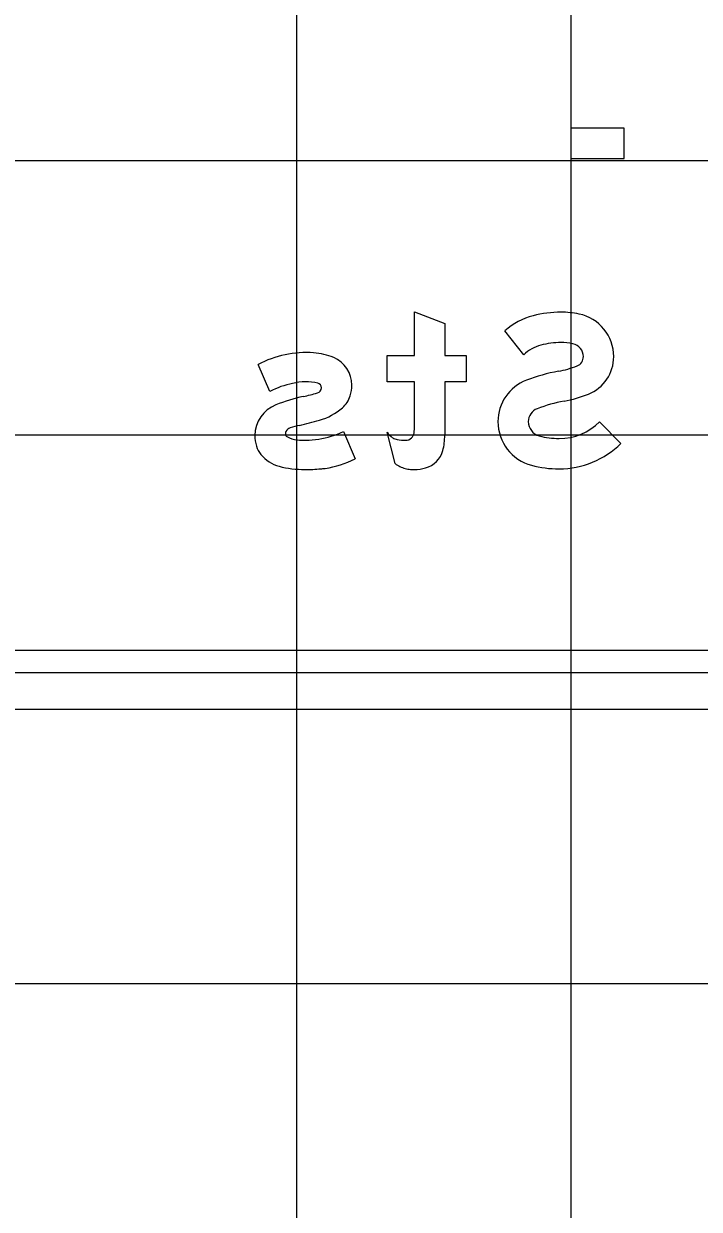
# Model space of a CAD drawing. Extents: x 1797809 to 2198143, y 249608 to 1237864.
# Drawn here: x 2197070.72 to 2197075.64, y 1237294.4 to 1237303.04 of the extents above; entities that cross this region are included whole.
import ezdxf

# ---------------------------------------------------------------- set-up
doc = ezdxf.new("R2010")
doc.units = 0
for name, color, linetype in [('GSBWFILL', 7, 'Continuous'), ('GSCOLORFILL', 7, 'Continuous'), ('GSOUTLINE', 7, 'Continuous'), ('GSSHT', 7, 'Continuous')]:
    doc.layers.add(name, color=color, linetype=linetype)

msp = doc.modelspace()

# ---------------------------------------------------------------- linework, layer by layer
at = {"layer": 'GSBWFILL'}
for p, q in [((2197072.5102, 1237300.3626), (2197072.4243, 1237300.5599)), ((2197073.0456, 1237300.0705), (2197073.1316, 1237299.8731)), ((2197073.4224, 1237299.8369), (2197073.3641, 1237300.0661)), ((2197073.1316, 1237299.8731), (2197073.1316, 1237299.8731))]:
    msp.add_line(p, q, dxfattribs=at)
msp.add_lwpolyline([(2197075.0914, 1237302.282), (2197074.7038, 1237302.282), (2197074.7038, 1237302.0605), (2197075.0914, 1237302.0605)], close=True, dxfattribs=at)
for points in [[(2197073.5634, 1237300.1097), (2197073.5634, 1237300.4336), (2197073.3641, 1237300.4336), (2197073.3641, 1237300.6246), (2197073.5634, 1237300.6246), (2197073.5634, 1237300.9429), (2197073.7848, 1237300.8589), (2197073.7848, 1237300.6246), (2197073.9399, 1237300.6246), (2197073.9399, 1237300.4336), (2197073.7848, 1237300.4336), (2197073.7848, 1237300.0428)], [(2197074.3605, 1237300.6313), (2197074.2236, 1237300.806)], [(2197074.9133, 1237300.1417), (2197075.0692, 1237299.9844)]]:
    msp.add_lwpolyline(points, dxfattribs=at)
for centre, major_axis, ratio, start_param, end_param in [((2197074.5577, 1237300.4236), (0, -0.5078), 0.999999, 3.398544, 3.859626), ((2197074.6319, 1237300.1411), (0, -0.7999), 0.999999, 3.141593, 3.398544), ((2197074.6319, 1237300.2887), (0, -0.6523), 0.999999, 2.938834, 3.141593), ((2197074.6994, 1237300.6169), (0, -0.3172), 0.999999, 1.570796, 2.938834), ((2197072.7767, 1237299.8877), (0, -0.759), 0.999997, 3.072477, 3.624487), ((2197074.5577, 1237300.4236), (0, -0.2864), 0.999999, 3.398544, 3.900941), ((2197074.6319, 1237300.1411), (0, -0.5784), 0.999999, 3.141593, 3.398544), ((2197074.6319, 1237300.2887), (0, -0.4308), 0.999999, 2.938834, 3.141593), ((2197074.6994, 1237300.6169), (0, -0.0957), 0.999999, 1.570796, 2.938834), ((2197072.7962, 1237300.1841), (0, -0.462), 0.999997, 2.743586, 3.070215), ((2197072.8911, 1237300.4099), (0, -0.217), 0.999997, 1.570796, 2.743586), ((2197074.7227, 1237300.6169), (0, -0.0724), 0.999999, 0.380343, 1.570796), ((2197074.7227, 1237300.6169), (0, -0.2938), 0.999999, 0.380343, 1.570796), ((2197074.8605, 1237299.1851), (0, -1.348), 0.999999, 3.325745, 3.506141), ((2197074.4814, 1237301.2205), (0, -0.7224), 0.999999, 0.184152, 0.380343), ((2197072.7937, 1237299.8303), (0, -0.6031), 0.999997, 3.338032, 3.630981), ((2197072.7681, 1237300.0698), (0, -0.3638), 0.999997, 3.141593, 3.397636), ((2197072.7681, 1237300.0494), (0, -0.3842), 0.999997, 2.901836, 3.141593), ((2197072.8522, 1237300.3902), (0, -0.0332), 0.999997, 1.570796, 2.922682), ((2197072.8489, 1237300.4099), (0, -0.2592), 0.999997, 1.261814, 1.570796), ((2197074.4949, 1237300.1431), (0, -0.3226), 0.999999, 3.506141, 4.712389), ((2197073.0427, 1237299.0495), (0, -1.3103), 0.999997, 3.364401, 3.523567), ((2197072.6083, 1237301.1418), (0, -0.8272), 0.999997, 0.175996, 0.304513), ((2197072.8466, 1237300.3902), (0, -0.0388), 0.999997, 0.253513, 1.570796), ((2197072.9113, 1237300.39), (0, -0.1938), 0.999997, 0.715933, 1.261814), ((2197074.4814, 1237301.2205), (0, -0.9438), 0.999999, 0.184153, 0.380343), ((2197072.6389, 1237300.0428), (0, -0.2381), 0.999997, 3.504827, 4.712389), ((2197072.7554, 1237300.5692), (0, -0.4312), 0.999997, 0.27219, 0.715933), ((2197074.4949, 1237300.1431), (0, -0.1011), 0.999999, 3.506141, 4.712389), ((2197074.8605, 1237299.1851), (0, -1.1265), 0.999999, 3.325745, 3.506141), ((2197072.1313, 1237302.7133), (0, -2.6643), 0.999997, 0.224926, 0.281465), ((2197074.5013, 1237300.1431), (0, -0.3289), 0.999999, 4.712389, 6.023261), ((2197074.5013, 1237300.1431), (0, -0.1075), 0.999999, 4.712389, 6.023261), ((2197074.6184, 1237300.4392), (0, -0.4189), 0.999999, 0, 0.780986), ((2197072.6637, 1237300.0547), (0, -0.0402), 0.999997, 4.278426, 4.712389), ((2197072.6492, 1237300.0547), (0, -0.0256), 0.999997, 4.712389, 5.655546), ((2197072.6769, 1237300.0448), (0, -0.0564), 0.999997, 3.479847, 4.217048), ((2197073.0027, 1237298.9528), (0, -1.1959), 0.999997, 3.375497, 3.433827), ((2197072.7675, 1237300.6659), (0, -0.6571), 0.999997, 0.149874, 0.437042), ((2197073.5098, 1237300.1748), (0, -0.1818), 0.999995, 5.35314, 5.6685), ((2197073.4998, 1237300.0717), (0, -0.0637), 0.999995, 0.733764, 1.400742), ((2197072.1772, 1237300.1097), (0, -1.3862), 0.999995, 1.535587, 1.570796), ((2197072.6787, 1237300.0428), (0, -0.2779), 0.999997, 4.712389, 4.998228), ((2197072.5714, 1237300.0113), (0, -0.1661), 0.999997, 4.998228, 5.415191), ((2197072.7151, 1237300.1602), (0, -0.15), 0.999997, 5.712813, 6.255364), ((2197072.7721, 1237300.6395), (0, -0.6322), 0.999997, 6.186356, 6.283185), ((2197072.7721, 1237300.511), (0, -0.5036), 0.999997, 0, 0.186782), ((2197073.4529, 1237300.0941), (0, -0.083), 0.999995, 5.6685, 6.114016), ((2197073.4978, 1237300.357), (0, -0.3497), 0.999995, 6.114016, 6.283185), ((2197073.4978, 1237300.0739), (0, -0.0667), 0.999995, 0, 0.733764), ((2197073.3552, 1237300.0428), (0, -0.4297), 0.999995, 1.310894, 1.570796), ((2197074.6184, 1237300.5835), (0, -0.5632), 0.999999, 6.023261, 6.283185), ((2197074.6184, 1237300.4392), (0, -0.6403), 0.999999, 0, 0.780986), ((2197072.6485, 1237300.0729), (0, -0.2647), 0.999997, 5.404371, 6.010518), ((2197072.8158, 1237300.4797), (0, -0.6839), 0.999997, 0.141904, 0.480032), ((2197073.5965, 1237299.9786), (0, -0.1799), 0.999995, 0.272066, 1.310894), ((2197072.765, 1237300.5469), (0, -0.7528), 0.999997, 6.031098, 6.283185), ((2197072.765, 1237301.1541), (0, -1.3599), 0.999997, 0, 0.085388), ((2197072.8342, 1237300.3507), (0, -0.5536), 0.999997, 0.084614, 0.141904), ((2197073.5705, 1237300.0547), (0, -0.2634), 0.999995, 5.685934, 5.997023), ((2197073.5469, 1237299.9746), (0, -0.1799), 0.999995, 5.997023, 6.219044), ((2197073.5634, 1237300.2308), (0, -0.4367), 0.999995, 6.219044, 6.283185), ((2197073.5634, 1237300.0974), (0, -0.3032), 0.999995, 6.283185, 6.555252), ((2197074.6184, 1237300.5835), (0, -0.7846), 0.999999, 6.023261, 6.283185)]:
    msp.add_ellipse(centre, major_axis=major_axis, ratio=ratio, start_param=start_param, end_param=end_param, dxfattribs=at)
at = {"layer": 'GSCOLORFILL'}
for p, q in [((2197072.5102, 1237300.3626), (2197072.4243, 1237300.5599)), ((2197073.0456, 1237300.0705), (2197073.1316, 1237299.8731)), ((2197073.4224, 1237299.8369), (2197073.3641, 1237300.0661)), ((2197073.1316, 1237299.8731), (2197073.1316, 1237299.8731)), ((2197065.4524, 1237298.478), (2197081.443, 1237298.478)), ((2197081.443, 1237298.3115), (2197065.4524, 1237298.3115))]:
    msp.add_line(p, q, dxfattribs=at)
msp.add_lwpolyline([(2197075.0914, 1237302.282), (2197074.7038, 1237302.282), (2197074.7038, 1237302.0605), (2197075.0914, 1237302.0605)], close=True, dxfattribs=at)
for points in [[(2197073.5634, 1237300.1097), (2197073.5634, 1237300.4336), (2197073.3641, 1237300.4336), (2197073.3641, 1237300.6246), (2197073.5634, 1237300.6246), (2197073.5634, 1237300.9429), (2197073.7848, 1237300.8589), (2197073.7848, 1237300.6246), (2197073.9399, 1237300.6246), (2197073.9399, 1237300.4336), (2197073.7848, 1237300.4336), (2197073.7848, 1237300.0428)], [(2197074.3605, 1237300.6313), (2197074.2236, 1237300.806)], [(2197074.9133, 1237300.1417), (2197075.0692, 1237299.9844)]]:
    msp.add_lwpolyline(points, dxfattribs=at)
for centre, major_axis, ratio, start_param, end_param in [((2197074.5577, 1237300.4236), (0, -0.5078), 0.999999, 3.398544, 3.859626), ((2197074.6319, 1237300.1411), (0, -0.7999), 0.999999, 3.141593, 3.398544), ((2197074.6319, 1237300.2887), (0, -0.6523), 0.999999, 2.938834, 3.141593), ((2197074.6994, 1237300.6169), (0, -0.3172), 0.999999, 1.570796, 2.938834), ((2197072.7767, 1237299.8877), (0, -0.759), 0.999997, 3.072477, 3.624487), ((2197074.5577, 1237300.4236), (0, -0.2864), 0.999999, 3.398544, 3.900941), ((2197074.6319, 1237300.1411), (0, -0.5784), 0.999999, 3.141593, 3.398544), ((2197074.6319, 1237300.2887), (0, -0.4308), 0.999999, 2.938834, 3.141593), ((2197074.6994, 1237300.6169), (0, -0.0957), 0.999999, 1.570796, 2.938834), ((2197072.7962, 1237300.1841), (0, -0.462), 0.999997, 2.743586, 3.070215), ((2197072.8911, 1237300.4099), (0, -0.217), 0.999997, 1.570796, 2.743586), ((2197074.7227, 1237300.6169), (0, -0.0724), 0.999999, 0.380343, 1.570796), ((2197074.7227, 1237300.6169), (0, -0.2938), 0.999999, 0.380343, 1.570796), ((2197074.8605, 1237299.1851), (0, -1.348), 0.999999, 3.325745, 3.506141), ((2197074.4814, 1237301.2205), (0, -0.7224), 0.999999, 0.184152, 0.380343), ((2197072.7937, 1237299.8303), (0, -0.6031), 0.999997, 3.338032, 3.630981), ((2197072.7681, 1237300.0698), (0, -0.3638), 0.999997, 3.141593, 3.397636), ((2197072.7681, 1237300.0494), (0, -0.3842), 0.999997, 2.901836, 3.141593), ((2197072.8522, 1237300.3902), (0, -0.0332), 0.999997, 1.570796, 2.922682), ((2197072.8489, 1237300.4099), (0, -0.2592), 0.999997, 1.261814, 1.570796), ((2197074.4949, 1237300.1431), (0, -0.3226), 0.999999, 3.506141, 4.712389), ((2197073.0427, 1237299.0495), (0, -1.3103), 0.999997, 3.364401, 3.523567), ((2197072.6083, 1237301.1418), (0, -0.8272), 0.999997, 0.175996, 0.304513), ((2197072.8466, 1237300.3902), (0, -0.0388), 0.999997, 0.253513, 1.570796), ((2197072.9113, 1237300.39), (0, -0.1938), 0.999997, 0.715933, 1.261814), ((2197074.4814, 1237301.2205), (0, -0.9438), 0.999999, 0.184153, 0.380343), ((2197072.6389, 1237300.0428), (0, -0.2381), 0.999997, 3.504827, 4.712389), ((2197072.7554, 1237300.5692), (0, -0.4312), 0.999997, 0.27219, 0.715933), ((2197074.4949, 1237300.1431), (0, -0.1011), 0.999999, 3.506141, 4.712389), ((2197074.8605, 1237299.1851), (0, -1.1265), 0.999999, 3.325745, 3.506141), ((2197072.1313, 1237302.7133), (0, -2.6643), 0.999997, 0.224926, 0.281465), ((2197074.5013, 1237300.1431), (0, -0.3289), 0.999999, 4.712389, 6.023261), ((2197074.5013, 1237300.1431), (0, -0.1075), 0.999999, 4.712389, 6.023261), ((2197074.6184, 1237300.4392), (0, -0.4189), 0.999999, 0, 0.780986), ((2197072.6637, 1237300.0547), (0, -0.0402), 0.999997, 4.278426, 4.712389), ((2197072.6492, 1237300.0547), (0, -0.0256), 0.999997, 4.712389, 5.655546), ((2197072.6769, 1237300.0448), (0, -0.0564), 0.999997, 3.479847, 4.217048), ((2197073.0027, 1237298.9528), (0, -1.1959), 0.999997, 3.375497, 3.433827), ((2197072.7675, 1237300.6659), (0, -0.6571), 0.999997, 0.149874, 0.437042), ((2197073.5098, 1237300.1748), (0, -0.1818), 0.999995, 5.35314, 5.6685), ((2197073.4998, 1237300.0717), (0, -0.0637), 0.999995, 0.733764, 1.400742), ((2197072.1772, 1237300.1097), (0, -1.3862), 0.999995, 1.535587, 1.570796), ((2197072.6787, 1237300.0428), (0, -0.2779), 0.999997, 4.712389, 4.998228), ((2197072.5714, 1237300.0113), (0, -0.1661), 0.999997, 4.998228, 5.415191), ((2197072.7151, 1237300.1602), (0, -0.15), 0.999997, 5.712813, 6.255364), ((2197072.7721, 1237300.6395), (0, -0.6322), 0.999997, 6.186356, 6.283185), ((2197072.7721, 1237300.511), (0, -0.5036), 0.999997, 0, 0.186782), ((2197073.4529, 1237300.0941), (0, -0.083), 0.999995, 5.6685, 6.114016), ((2197073.4978, 1237300.357), (0, -0.3497), 0.999995, 6.114016, 6.283185), ((2197073.4978, 1237300.0739), (0, -0.0667), 0.999995, 0, 0.733764), ((2197073.3552, 1237300.0428), (0, -0.4297), 0.999995, 1.310894, 1.570796), ((2197074.6184, 1237300.5835), (0, -0.5632), 0.999999, 6.023261, 6.283185), ((2197074.6184, 1237300.4392), (0, -0.6403), 0.999999, 0, 0.780986), ((2197072.6485, 1237300.0729), (0, -0.2647), 0.999997, 5.404371, 6.010518), ((2197072.8158, 1237300.4797), (0, -0.6839), 0.999997, 0.141904, 0.480032), ((2197073.5965, 1237299.9786), (0, -0.1799), 0.999995, 0.272066, 1.310894), ((2197072.765, 1237300.5469), (0, -0.7528), 0.999997, 6.031098, 6.283185), ((2197072.765, 1237301.1541), (0, -1.3599), 0.999997, 0, 0.085388), ((2197072.8342, 1237300.3507), (0, -0.5536), 0.999997, 0.084614, 0.141904), ((2197073.5705, 1237300.0547), (0, -0.2634), 0.999995, 5.685934, 5.997023), ((2197073.5469, 1237299.9746), (0, -0.1799), 0.999995, 5.997023, 6.219044), ((2197073.5634, 1237300.2308), (0, -0.4367), 0.999995, 6.219044, 6.283185), ((2197073.5634, 1237300.0974), (0, -0.3032), 0.999995, 6.283185, 6.555252), ((2197074.6184, 1237300.5835), (0, -0.7846), 0.999999, 6.023261, 6.283185)]:
    msp.add_ellipse(centre, major_axis=major_axis, ratio=ratio, start_param=start_param, end_param=end_param, dxfattribs=at)
at = {"layer": 'GSOUTLINE'}
for p, q in [((2197072.5102, 1237300.3626), (2197072.4243, 1237300.5599)), ((2197073.0456, 1237300.0705), (2197073.1316, 1237299.8731)), ((2197073.4224, 1237299.8369), (2197073.3641, 1237300.0661)), ((2197073.1316, 1237299.8731), (2197073.1316, 1237299.8731))]:
    msp.add_line(p, q, dxfattribs=at)
msp.add_lwpolyline([(2197075.0914, 1237302.282), (2197074.7038, 1237302.282), (2197074.7038, 1237302.0605), (2197075.0914, 1237302.0605)], close=True, dxfattribs=at)
for points in [[(2197073.5634, 1237300.1097), (2197073.5634, 1237300.4336), (2197073.3641, 1237300.4336), (2197073.3641, 1237300.6246), (2197073.5634, 1237300.6246), (2197073.5634, 1237300.9429), (2197073.7848, 1237300.8589), (2197073.7848, 1237300.6246), (2197073.9399, 1237300.6246), (2197073.9399, 1237300.4336), (2197073.7848, 1237300.4336), (2197073.7848, 1237300.0428)], [(2197074.3605, 1237300.6313), (2197074.2236, 1237300.806)], [(2197074.9133, 1237300.1417), (2197075.0692, 1237299.9844)]]:
    msp.add_lwpolyline(points, dxfattribs=at)
for centre, major_axis, ratio, start_param, end_param in [((2197074.5577, 1237300.4236), (0, -0.5078), 0.999999, 3.398544, 3.859626), ((2197074.6319, 1237300.1411), (0, -0.7999), 0.999999, 3.141593, 3.398544), ((2197074.6319, 1237300.2887), (0, -0.6523), 0.999999, 2.938834, 3.141593), ((2197074.6994, 1237300.6169), (0, -0.3172), 0.999999, 1.570796, 2.938834), ((2197072.7767, 1237299.8877), (0, -0.759), 0.999997, 3.072477, 3.624487), ((2197074.5577, 1237300.4236), (0, -0.2864), 0.999999, 3.398544, 3.900941), ((2197074.6319, 1237300.1411), (0, -0.5784), 0.999999, 3.141593, 3.398544), ((2197074.6319, 1237300.2887), (0, -0.4308), 0.999999, 2.938834, 3.141593), ((2197074.6994, 1237300.6169), (0, -0.0957), 0.999999, 1.570796, 2.938834), ((2197072.7962, 1237300.1841), (0, -0.462), 0.999997, 2.743586, 3.070215), ((2197072.8911, 1237300.4099), (0, -0.217), 0.999997, 1.570796, 2.743586), ((2197074.7227, 1237300.6169), (0, -0.0724), 0.999999, 0.380343, 1.570796), ((2197074.7227, 1237300.6169), (0, -0.2938), 0.999999, 0.380343, 1.570796), ((2197074.8605, 1237299.1851), (0, -1.348), 0.999999, 3.325745, 3.506141), ((2197074.4814, 1237301.2205), (0, -0.7224), 0.999999, 0.184152, 0.380343), ((2197072.7937, 1237299.8303), (0, -0.6031), 0.999997, 3.338032, 3.630981), ((2197072.7681, 1237300.0698), (0, -0.3638), 0.999997, 3.141593, 3.397636), ((2197072.7681, 1237300.0494), (0, -0.3842), 0.999997, 2.901836, 3.141593), ((2197072.8522, 1237300.3902), (0, -0.0332), 0.999997, 1.570796, 2.922682), ((2197072.8489, 1237300.4099), (0, -0.2592), 0.999997, 1.261814, 1.570796), ((2197074.4949, 1237300.1431), (0, -0.3226), 0.999999, 3.506141, 4.712389), ((2197073.0427, 1237299.0495), (0, -1.3103), 0.999997, 3.364401, 3.523567), ((2197072.6083, 1237301.1418), (0, -0.8272), 0.999997, 0.175996, 0.304513), ((2197072.8466, 1237300.3902), (0, -0.0388), 0.999997, 0.253513, 1.570796), ((2197072.9113, 1237300.39), (0, -0.1938), 0.999997, 0.715933, 1.261814), ((2197074.4814, 1237301.2205), (0, -0.9438), 0.999999, 0.184153, 0.380343), ((2197072.6389, 1237300.0428), (0, -0.2381), 0.999997, 3.504827, 4.712389), ((2197072.7554, 1237300.5692), (0, -0.4312), 0.999997, 0.27219, 0.715933), ((2197074.4949, 1237300.1431), (0, -0.1011), 0.999999, 3.506141, 4.712389), ((2197074.8605, 1237299.1851), (0, -1.1265), 0.999999, 3.325745, 3.506141), ((2197072.1313, 1237302.7133), (0, -2.6643), 0.999997, 0.224926, 0.281465), ((2197074.5013, 1237300.1431), (0, -0.3289), 0.999999, 4.712389, 6.023261), ((2197074.5013, 1237300.1431), (0, -0.1075), 0.999999, 4.712389, 6.023261), ((2197074.6184, 1237300.4392), (0, -0.4189), 0.999999, 0, 0.780986), ((2197072.6637, 1237300.0547), (0, -0.0402), 0.999997, 4.278426, 4.712389), ((2197072.6492, 1237300.0547), (0, -0.0256), 0.999997, 4.712389, 5.655546), ((2197072.6769, 1237300.0448), (0, -0.0564), 0.999997, 3.479847, 4.217048), ((2197073.0027, 1237298.9528), (0, -1.1959), 0.999997, 3.375497, 3.433827), ((2197072.7675, 1237300.6659), (0, -0.6571), 0.999997, 0.149874, 0.437042), ((2197073.5098, 1237300.1748), (0, -0.1818), 0.999995, 5.35314, 5.6685), ((2197073.4998, 1237300.0717), (0, -0.0637), 0.999995, 0.733764, 1.400742), ((2197072.1772, 1237300.1097), (0, -1.3862), 0.999995, 1.535587, 1.570796), ((2197072.6787, 1237300.0428), (0, -0.2779), 0.999997, 4.712389, 4.998228), ((2197072.5714, 1237300.0113), (0, -0.1661), 0.999997, 4.998228, 5.415191), ((2197072.7151, 1237300.1602), (0, -0.15), 0.999997, 5.712813, 6.255364), ((2197072.7721, 1237300.6395), (0, -0.6322), 0.999997, 6.186356, 6.283185), ((2197072.7721, 1237300.511), (0, -0.5036), 0.999997, 0, 0.186782), ((2197073.4529, 1237300.0941), (0, -0.083), 0.999995, 5.6685, 6.114016), ((2197073.4978, 1237300.357), (0, -0.3497), 0.999995, 6.114016, 6.283185), ((2197073.4978, 1237300.0739), (0, -0.0667), 0.999995, 0, 0.733764), ((2197073.3552, 1237300.0428), (0, -0.4297), 0.999995, 1.310894, 1.570796), ((2197074.6184, 1237300.5835), (0, -0.5632), 0.999999, 6.023261, 6.283185), ((2197074.6184, 1237300.4392), (0, -0.6403), 0.999999, 0, 0.780986), ((2197072.6485, 1237300.0729), (0, -0.2647), 0.999997, 5.404371, 6.010518), ((2197072.8158, 1237300.4797), (0, -0.6839), 0.999997, 0.141904, 0.480032), ((2197073.5965, 1237299.9786), (0, -0.1799), 0.999995, 0.272066, 1.310894), ((2197072.765, 1237300.5469), (0, -0.7528), 0.999997, 6.031098, 6.283185), ((2197072.765, 1237301.1541), (0, -1.3599), 0.999997, 0, 0.085388), ((2197072.8342, 1237300.3507), (0, -0.5536), 0.999997, 0.084614, 0.141904), ((2197073.5705, 1237300.0547), (0, -0.2634), 0.999995, 5.685934, 5.997023), ((2197073.5469, 1237299.9746), (0, -0.1799), 0.999995, 5.997023, 6.219044), ((2197073.5634, 1237300.2308), (0, -0.4367), 0.999995, 6.219044, 6.283185), ((2197073.5634, 1237300.0974), (0, -0.3032), 0.999995, 6.283185, 6.555252), ((2197074.6184, 1237300.5835), (0, -0.7846), 0.999999, 6.023261, 6.283185)]:
    msp.add_ellipse(centre, major_axis=major_axis, ratio=ratio, start_param=start_param, end_param=end_param, dxfattribs=at)
at = {"layer": 'GSSHT'}
for p, q in [((2197072.7065, 1237248.0462), (2197072.7065, 1237318.0462)), ((2197074.7065, 1237248.0462), (2197074.7065, 1237318.0462)), ((2196954.7065, 1237302.0462), (2197214.7065, 1237302.0462)), ((2196954.7065, 1237300.0462), (2197214.7065, 1237300.0462)), ((2196954.7065, 1237298.0462), (2197214.7065, 1237298.0462)), ((2196954.7065, 1237296.0462), (2197214.7065, 1237296.0462))]:
    msp.add_line(p, q, dxfattribs=at)

doc.saveas('drawing.dxf')
